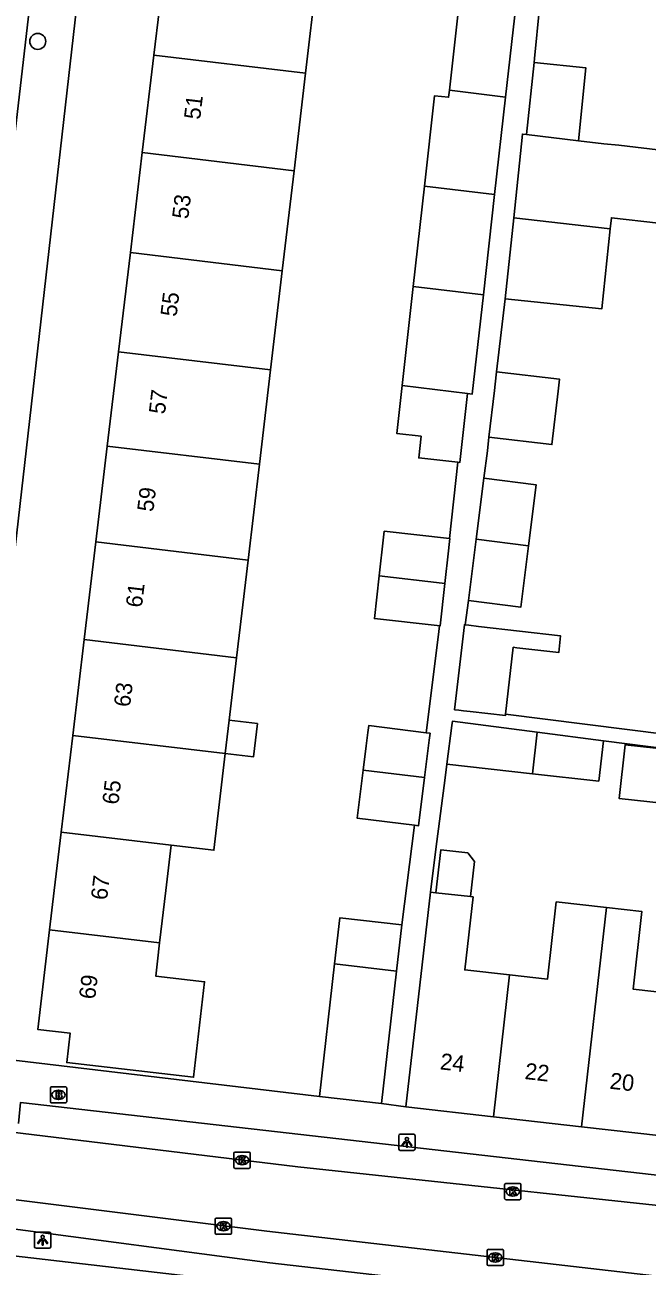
# Model space of a CAD drawing. Extents: x 161696 to 162377, y 380761 to 381673.
# Drawn here: x 162152.7 to 162190.9, y 380977 to 381053.1 of the extents above; entities that cross this region are included whole.
import ezdxf

# ---------------------------------------------------------------- set-up
doc = ezdxf.new("R2010")
doc.units = 0
for name, color, linetype in [('IMGEO_Boom', 7, 'Continuous'), ('IMGEO_Brandkraan', 7, 'Continuous'), ('IMGEO_Kolk', 7, 'Continuous'), ('IMGEO_Lichtpunt', 7, 'Continuous'), ('IMGEO_Pand', 7, 'Continuous'), ('IMGEO_Pand_nummerreeks', 7, 'Continuous'), ('IMGEO_Rijbaan_lokaal_open', 7, 'Continuous'), ('IMGEO_Voetpad_open', 7, 'Continuous')]:
    doc.layers.add(name, color=color, linetype=linetype)

msp = doc.modelspace()

# ---------------------------------------------------------------- linework, layer by layer
at = {"layer": 'IMGEO_Boom'}
msp.add_circle((162153.538, 381052.044), 0.489, dxfattribs=at)
at = {"layer": 'IMGEO_Brandkraan'}
for p, q in [((162154.31, 380987.046), (162154.31, 380987.898)), ((162154.385, 380987.972), (162155.237, 380987.972)), ((162154.798, 380987.752), (162154.823, 380987.752)), ((162155.311, 380987.898), (162155.311, 380987.046)), ((162155.237, 380986.972), (162154.385, 380986.972)), ((162154.821, 380987.192), (162154.796, 380987.192))]:
    msp.add_line(p, q, dxfattribs=at)
for points in [[(162154.31, 380987.046), (162154.31, 380987.898)], [(162154.385, 380987.972), (162155.237, 380987.972)], [(162154.658, 380987.672), (162154.658, 380987.272), (162154.871, 380987.272)], [(162154.889, 380987.672), (162154.658, 380987.672)], [(162154.837, 380987.591), (162154.783, 380987.591), (162154.783, 380987.515)], [(162154.783, 380987.515), (162154.836, 380987.515)], [(162154.845, 380987.439), (162154.783, 380987.439), (162154.783, 380987.358)], [(162154.783, 380987.358), (162154.845, 380987.358)], [(162155.311, 380987.898), (162155.311, 380987.046)], [(162155.237, 380986.972), (162154.385, 380986.972)]]:
    msp.add_lwpolyline(points, dxfattribs=at)
for centre, radius, start, end in [((162154.387, 380987.896), 0.0765, 91.55205, 178.44795), ((162154.387, 380987.896), 0.0765, 91.55205, 178.44795), ((162154.838, 380987.553), 0.0379, 267.82845, 90.93552), ((162154.846, 380987.398), 0.0404, 269.87594, 90.50774), ((162154.893, 380987.527), 0.145, 59.4692, 91.53667), ((162154.918, 380987.574), 0.0922, 285.51372, 58.15012), ((162154.923, 380987.382), 0.105, 301.31148, 78.98903), ((162155.235, 380987.896), 0.0765, 1.55205, 88.44795), ((162155.235, 380987.896), 0.0765, 1.55205, 88.44795), ((162154.387, 380987.048), 0.0765, 181.55205, 268.44795), ((162154.387, 380987.048), 0.0765, 181.55205, 268.44795), ((162154.877, 380987.523), 0.251, 268.66757, 293.53466), ((162155.235, 380987.048), 0.0765, 271.55205, 358.44795), ((162155.235, 380987.048), 0.0765, 271.55205, 358.44795)]:
    msp.add_arc(centre, radius, start, end, dxfattribs=at)
for centre, major_axis, ratio, start_param, end_param in [((162154.797, 380987.472), (-0.387, 0.002), 0.722429, 4.712389, 7.853982), ((162154.822, 380987.472), (-0.39, 0.002), 0.717154, 1.570796, 4.712389)]:
    msp.add_ellipse(centre, major_axis=major_axis, ratio=ratio, start_param=start_param, end_param=end_param, dxfattribs=at)
at = {"layer": 'IMGEO_Kolk'}
for p, q in [((162165.565, 380983.04), (162165.565, 380983.892)), ((162165.64, 380983.966), (162166.492, 380983.966)), ((162166.053, 380983.746), (162166.078, 380983.746)), ((162166.566, 380983.892), (162166.566, 380983.04)), ((162166.492, 380982.966), (162165.64, 380982.966)), ((162166.076, 380983.186), (162166.051, 380983.186)), ((162182.237, 380982.045), (162183.089, 380982.045)), ((162182.162, 380981.119), (162182.162, 380981.971)), ((162182.673, 380981.265), (162182.648, 380981.265)), ((162182.65, 380981.825), (162182.675, 380981.825)), ((162183.163, 380981.971), (162183.163, 380981.119)), ((162183.089, 380981.045), (162182.237, 380981.045)), ((162164.42, 380978.995), (162164.42, 380979.847)), ((162164.495, 380979.921), (162165.347, 380979.921)), ((162165.421, 380979.847), (162165.421, 380978.995)), ((162164.931, 380979.141), (162164.906, 380979.141)), ((162164.908, 380979.701), (162164.933, 380979.701)), ((162165.347, 380978.921), (162164.495, 380978.921)), ((162181.089, 380977.075), (162181.089, 380977.927)), ((162181.164, 380978.001), (162182.016, 380978.001)), ((162181.577, 380977.781), (162181.602, 380977.781)), ((162182.09, 380977.927), (162182.09, 380977.075)), ((162182.016, 380977.001), (162181.164, 380977.001)), ((162181.6, 380977.221), (162181.575, 380977.221))]:
    msp.add_line(p, q, dxfattribs=at)
for points in [[(162165.565, 380983.04), (162165.565, 380983.892)], [(162165.64, 380983.966), (162166.492, 380983.966)], [(162165.886, 380983.666), (162166.009, 380983.666), (162166.009, 380983.515), (162166.139, 380983.666), (162166.303, 380983.666), (162166.157, 380983.515), (162166.31, 380983.266), (162166.158, 380983.266), (162166.073, 380983.43), (162166.009, 380983.363), (162166.009, 380983.266), (162165.886, 380983.266), (162165.886, 380983.666)], [(162166.566, 380983.892), (162166.566, 380983.04)], [(162166.492, 380982.966), (162165.64, 380982.966)], [(162182.237, 380982.045), (162183.089, 380982.045)], [(162182.162, 380981.119), (162182.162, 380981.971)], [(162182.483, 380981.745), (162182.606, 380981.745), (162182.606, 380981.594), (162182.736, 380981.745), (162182.9, 380981.745), (162182.754, 380981.594), (162182.907, 380981.345), (162182.755, 380981.345), (162182.67, 380981.509), (162182.606, 380981.442), (162182.606, 380981.345), (162182.483, 380981.345), (162182.483, 380981.745)], [(162183.163, 380981.971), (162183.163, 380981.119)], [(162183.089, 380981.045), (162182.237, 380981.045)], [(162164.42, 380978.995), (162164.42, 380979.847)], [(162164.495, 380979.921), (162165.347, 380979.921)], [(162165.421, 380979.847), (162165.421, 380978.995)], [(162164.741, 380979.621), (162164.864, 380979.621), (162164.864, 380979.47), (162164.994, 380979.621), (162165.158, 380979.621), (162165.012, 380979.47), (162165.165, 380979.221), (162165.013, 380979.221), (162164.928, 380979.385), (162164.864, 380979.318), (162164.864, 380979.221), (162164.741, 380979.221), (162164.741, 380979.621)], [(162165.347, 380978.921), (162164.495, 380978.921)], [(162181.089, 380977.075), (162181.089, 380977.927)], [(162181.164, 380978.001), (162182.016, 380978.001)], [(162181.41, 380977.701), (162181.533, 380977.701), (162181.533, 380977.55), (162181.663, 380977.701), (162181.827, 380977.701), (162181.681, 380977.55), (162181.834, 380977.301), (162181.682, 380977.301), (162181.597, 380977.465), (162181.533, 380977.398), (162181.533, 380977.301), (162181.41, 380977.301), (162181.41, 380977.701)], [(162182.09, 380977.927), (162182.09, 380977.075)], [(162182.016, 380977.001), (162181.164, 380977.001)]]:
    msp.add_lwpolyline(points, dxfattribs=at)
for centre, start, end in [((162165.642, 380983.89), 91.55205, 178.44795), ((162165.642, 380983.89), 91.55205, 178.44795), ((162166.49, 380983.89), 1.55205, 88.44795), ((162166.49, 380983.89), 1.55205, 88.44795), ((162165.642, 380983.042), 181.55205, 268.44795), ((162165.642, 380983.042), 181.55205, 268.44795), ((162166.49, 380983.042), 271.55205, 358.44795), ((162166.49, 380983.042), 271.55205, 358.44795), ((162182.239, 380981.969), 91.55205, 178.44795), ((162182.239, 380981.969), 91.55205, 178.44795), ((162183.087, 380981.969), 1.55205, 88.44795), ((162183.087, 380981.969), 1.55205, 88.44795), ((162182.239, 380981.121), 181.55205, 268.44795), ((162182.239, 380981.121), 181.55205, 268.44795), ((162183.087, 380981.121), 271.55205, 358.44795), ((162183.087, 380981.121), 271.55205, 358.44795), ((162164.497, 380979.845), 91.55205, 178.44795), ((162164.497, 380979.845), 91.55205, 178.44795), ((162165.345, 380979.845), 1.55205, 88.44795), ((162165.345, 380979.845), 1.55205, 88.44795), ((162164.497, 380978.997), 181.55205, 268.44795), ((162164.497, 380978.997), 181.55205, 268.44795), ((162165.345, 380978.997), 271.55205, 358.44795), ((162165.345, 380978.997), 271.55205, 358.44795), ((162181.166, 380977.925), 91.55205, 178.44795), ((162181.166, 380977.925), 91.55205, 178.44795), ((162182.014, 380977.925), 1.55205, 88.44795), ((162182.014, 380977.925), 1.55205, 88.44795), ((162181.166, 380977.077), 181.55205, 268.44795), ((162181.166, 380977.077), 181.55205, 268.44795), ((162182.014, 380977.077), 271.55205, 358.44795), ((162182.014, 380977.077), 271.55205, 358.44795)]:
    msp.add_arc(centre, 0.0765, start, end, dxfattribs=at)
for centre, major_axis, ratio, start_param, end_param in [((162166.052, 380983.466), (-0.387, 0.002), 0.722429, 4.712389, 7.853982), ((162166.077, 380983.466), (-0.39, 0.002), 0.717154, 1.570796, 4.712389), ((162182.649, 380981.545), (-0.387, 0.002), 0.722429, 4.712389, 7.853982), ((162182.674, 380981.545), (-0.39, 0.002), 0.717154, 1.570796, 4.712389), ((162164.907, 380979.421), (-0.387, 0.002), 0.722429, 4.712389, 7.853982), ((162164.932, 380979.421), (-0.39, 0.002), 0.717154, 1.570796, 4.712389), ((162181.576, 380977.501), (-0.387, 0.002), 0.722429, 4.712389, 7.853982), ((162181.601, 380977.501), (-0.39, 0.002), 0.717154, 1.570796, 4.712389)]:
    msp.add_ellipse(centre, major_axis=major_axis, ratio=ratio, start_param=start_param, end_param=end_param, dxfattribs=at)
at = {"layer": 'IMGEO_Lichtpunt'}
for p, q in [((162176.573, 380985.062), (162175.765, 380985.062)), ((162176.573, 380985.062), (162175.765, 380985.062)), ((162175.671, 380984.967), (162175.671, 380984.16)), ((162175.671, 380984.967), (162175.671, 380984.16)), ((162176.667, 380984.16), (162176.667, 380984.967)), ((162176.667, 380984.16), (162176.667, 380984.967)), ((162175.765, 380984.066), (162176.573, 380984.066)), ((162175.765, 380984.066), (162176.573, 380984.066)), ((162153.339, 380978.968), (162153.339, 380978.161)), ((162153.339, 380978.968), (162153.339, 380978.161)), ((162154.241, 380979.063), (162153.433, 380979.063)), ((162154.241, 380979.063), (162153.433, 380979.063)), ((162154.335, 380978.161), (162154.335, 380978.968)), ((162154.335, 380978.161), (162154.335, 380978.968)), ((162153.433, 380978.067), (162154.241, 380978.067)), ((162153.433, 380978.067), (162154.241, 380978.067))]:
    msp.add_line(p, q, dxfattribs=at)
for points in [[(162176.045, 380984.631), (162176.084, 380984.603), (162175.896, 380984.341), (162175.858, 380984.368), (162176.045, 380984.631)], [(162176.147, 380984.583), (162176.194, 380984.583), (162176.194, 380984.261), (162176.147, 380984.261), (162176.147, 380984.583)], [(162176.257, 380984.603), (162176.295, 380984.63), (162176.482, 380984.368), (162176.443, 380984.34), (162176.257, 380984.603)], [(162153.713, 380978.632), (162153.752, 380978.604), (162153.564, 380978.342), (162153.526, 380978.369), (162153.713, 380978.632)], [(162153.815, 380978.584), (162153.862, 380978.584), (162153.862, 380978.262), (162153.815, 380978.262), (162153.815, 380978.584)], [(162153.925, 380978.604), (162153.963, 380978.631), (162154.15, 380978.369), (162154.111, 380978.341), (162153.925, 380978.604)]]:
    msp.add_lwpolyline(points, dxfattribs=at)
for centre in [(162176.17, 380984.765), (162153.838, 380978.766)]:
    msp.add_circle(centre, 0.0994, dxfattribs=at)
for centre, start, end in [((162175.765, 380984.967), 90, 180), ((162175.765, 380984.967), 90, 180), ((162176.573, 380984.967), 0, 90), ((162176.573, 380984.967), 0, 90), ((162175.765, 380984.16), 180, 270), ((162175.765, 380984.16), 180, 270), ((162176.573, 380984.16), 270, 0), ((162176.573, 380984.16), 270, 360), ((162153.433, 380978.968), 90, 180), ((162153.433, 380978.968), 90, 180), ((162154.241, 380978.968), 0, 90), ((162154.241, 380978.968), 0, 90), ((162153.433, 380978.161), 180, 270), ((162153.433, 380978.161), 180, 270), ((162154.241, 380978.161), 270, 0), ((162154.241, 380978.161), 270, 360)]:
    msp.add_arc(centre, 0.0946, start, end, dxfattribs=at)
at = {"layer": 'IMGEO_Pand'}
for points in [[(162161.346, 381056.936), (162160.662, 381051.204)], [(162169.959, 381050.095), (162170.636, 381055.828)], [(162179.418, 381054.78), (162178.773, 381049.044)], [(162182.466, 381054.417), (162182.864, 381054.37), (162182.22, 381048.632)], [(162159.948, 381045.226), (162160.662, 381051.204)], [(162160.662, 381051.204), (162169.959, 381050.095)], [(162183.507, 381046.334), (162183.969, 381050.753)], [(162183.969, 381050.753), (162187.15, 381050.421), (162186.683, 381045.958)], [(162169.959, 381050.095), (162169.254, 381044.116)], [(162177.247, 381043.163), (162177.871, 381048.712), (162178.725, 381048.616), (162178.773, 381049.044)], [(162178.773, 381049.044), (162182.22, 381048.632)], [(162182.22, 381048.632), (162181.547, 381042.65)], [(162182.719, 381041.233), (162183.255, 381046.361), (162183.507, 381046.334)], [(162186.683, 381045.958), (162183.507, 381046.334)], [(162186.683, 381045.958), (162188.241, 381045.773), (162189.17, 381045.676), (162192.063, 381045.339), (162191.599, 381040.901), (162188.706, 381041.238), (162188.634, 381040.548)], [(162159.948, 381045.226), (162159.217, 381039.096)], [(162169.254, 381044.116), (162159.948, 381045.226)], [(162168.53, 381037.985), (162169.254, 381044.116)], [(162177.247, 381043.163), (162176.558, 381037.027)], [(162181.547, 381042.65), (162177.247, 381043.163)], [(162181.547, 381042.65), (162180.857, 381036.514)], [(162182.198, 381036.26), (162182.719, 381041.233)], [(162188.634, 381040.548), (162182.719, 381041.233)], [(162188.634, 381040.548), (162188.12, 381035.64), (162182.198, 381036.26)], [(162159.217, 381039.096), (162158.491, 381033.015)], [(162159.217, 381039.096), (162168.53, 381037.985)], [(162167.813, 381031.903), (162168.53, 381037.985)], [(162175.874, 381030.941), (162176.558, 381037.027)], [(162176.558, 381037.027), (162180.857, 381036.514)], [(162180.857, 381036.514), (162180.173, 381030.429), (162179.893, 381030.462)], [(162158.491, 381033.015), (162157.802, 381027.237)], [(162158.491, 381033.015), (162167.813, 381031.903)], [(162167.131, 381026.124), (162167.813, 381031.903)], [(162181.203, 381027.777), (162181.536, 381030.654), (162181.581, 381031.042), (162181.668, 381031.793)], [(162181.668, 381031.793), (162185.525, 381031.347), (162185.438, 381030.595), (162185.061, 381027.331), (162181.203, 381027.777)], [(162175.874, 381030.941), (162175.544, 381028.013), (162177.042, 381027.844), (162176.893, 381026.517), (162179.298, 381026.247)], [(162179.893, 381030.462), (162175.874, 381030.941)], [(162179.893, 381030.462), (162179.418, 381026.234), (162179.298, 381026.247)], [(162157.802, 381027.237), (162157.1, 381021.36)], [(162167.131, 381026.124), (162157.802, 381027.237)], [(162166.437, 381020.246), (162167.131, 381026.124)], [(162180.416, 381021.527), (162180.889, 381025.262)], [(162180.889, 381025.262), (162184.098, 381024.856), (162183.625, 381021.121)], [(162178.772, 381021.57), (162174.779, 381022.019), (162174.738, 381021.656), (162174.472, 381019.287)], [(162178.772, 381021.57), (162178.805, 381021.566), (162178.764, 381021.203), (162178.721, 381020.817), (162178.495, 381018.808)], [(162157.1, 381021.36), (162156.387, 381015.382)], [(162157.1, 381021.36), (162166.437, 381020.246)], [(162179.94, 381017.767), (162180.416, 381021.527)], [(162179.94, 381017.767), (162183.149, 381017.36), (162183.625, 381021.121)], [(162183.625, 381021.121), (162180.416, 381021.527)], [(162165.731, 381014.267), (162166.437, 381020.246)], [(162174.472, 381019.287), (162174.177, 381016.666), (162178.034, 381016.233), (162178.17, 381016.218)], [(162178.495, 381018.808), (162178.326, 381018.828), (162174.472, 381019.287)], [(162178.495, 381018.808), (162178.204, 381016.214), (162178.17, 381016.218)], [(162182.217, 381010.814), (162182.205, 381010.714), (162180.039, 381010.964), (162179.643, 381011.01), (162179.36, 381011.043), (162179.095, 381011.074), (162179.694, 381016.285), (162179.736, 381016.28)], [(162179.736, 381016.28), (162179.959, 381016.254), (162180.565, 381016.184), (162185.594, 381015.602), (162185.476, 381014.583), (162182.911, 381014.88), (162182.687, 381014.906), (162182.217, 381010.814)], [(162156.387, 381015.382), (162155.685, 381009.502)], [(162165.731, 381014.267), (162156.387, 381015.382)], [(162165.279, 381010.435), (162165.731, 381014.267)], [(162165.279, 381010.435), (162165.037, 381008.386)], [(162165.037, 381008.386), (162166.764, 381008.18), (162167.006, 381010.228), (162165.279, 381010.435)], [(162178.626, 381007.737), (162178.933, 381010.101), (162178.969, 381010.377), (162184.163, 381009.703)], [(162155.685, 381009.502), (162154.978, 381003.576)], [(162155.685, 381009.502), (162165.037, 381008.386)], [(162177.348, 381009.663), (162173.828, 381010.104), (162173.775, 381009.68), (162173.672, 381008.858), (162173.487, 381007.378)], [(162177.348, 381009.663), (162177.592, 381009.632), (162177.539, 381009.208), (162177.253, 381006.928)], [(162184.163, 381009.703), (162183.873, 381007.157)], [(162184.163, 381009.703), (162188.214, 381009.178)], [(162183.873, 381007.157), (162187.932, 381006.708), (162188.214, 381009.178)], [(162193.305, 381008.51), (162189.545, 381008.926), (162189.181, 381005.642), (162192.941, 381005.225), (162193.305, 381008.51)], [(162161.725, 381002.771), (162164.338, 381002.459), (162165.037, 381008.386)], [(162173.487, 381007.378), (162173.118, 381004.437), (162176.629, 381003.997)], [(162177.253, 381006.928), (162173.487, 381007.378)], [(162178.626, 381007.737), (162183.873, 381007.157)], [(162177.253, 381006.928), (162176.882, 381003.965), (162176.629, 381003.997)], [(162154.978, 381003.576), (162154.551, 381000), (162154.264, 380997.595)], [(162161.725, 381002.771), (162154.978, 381003.576)], [(162161.01, 380996.79), (162161.394, 381000), (162161.725, 381002.771)], [(162177.949, 380999.862), (162178.248, 381002.487), (162179.901, 381002.299), (162180.308, 381001.773), (162180.063, 380999.621)], [(162176.106, 380986.736), (162176.673, 380991.704), (162177.608, 380999.901)], [(162177.608, 380999.901), (162177.949, 380999.862)], [(162177.949, 380999.862), (162180.063, 380999.621)], [(162180.063, 380999.621), (162180.231, 380999.602), (162179.721, 380995.132), (162182.464, 380994.819)], [(162182.464, 380994.819), (162184.78, 380994.555), (162185.321, 380999.298), (162188.407, 380998.946)], [(162188.407, 380998.946), (162186.874, 380985.509)], [(162188.407, 380998.946), (162190.577, 380998.699), (162190.036, 380993.957), (162192.769, 380993.645)], [(162171.739, 380995.51), (162172.06, 380998.327), (162175.855, 380997.895)], [(162154.264, 380997.595), (162153.534, 380991.481), (162155.521, 380991.252), (162155.312, 380989.446), (162163.091, 380988.548), (162163.767, 380994.404), (162160.77, 380994.75), (162160.876, 380995.668), (162161.01, 380996.79)], [(162161.01, 380996.79), (162154.264, 380997.595)], [(162175.855, 380997.895), (162175.531, 380995.057)], [(162170.81, 380987.368), (162171.739, 380995.51)], [(162171.739, 380995.51), (162175.531, 380995.057)], [(162175.531, 380995.057), (162174.605, 380986.935)], [(162181.471, 380986.124), (162182.464, 380994.819)], [(162174.605, 380986.935), (162170.81, 380987.368)], [(162181.471, 380986.124), (162176.106, 380986.736)], [(162186.874, 380985.509), (162181.471, 380986.124)], [(162191.778, 380984.95), (162186.874, 380985.509)]]:
    msp.add_lwpolyline(points, dxfattribs=at)
at = {"layer": 'IMGEO_Rijbaan_lokaal_open'}
for points in [[(162151.798, 380985.204), (162169.492, 380983.06), (162198.434, 380979.943), (162202.907, 380979.427)], [(162238.139, 380970.987), (162209.076, 380974.336), (162204.645, 380974.845), (162167.574, 380979.115), (162151.213, 380981.156)]]:
    msp.add_lwpolyline(points, dxfattribs=at)
at = {"layer": 'IMGEO_Voetpad_open'}
for points in [[(162152.074, 380989.604), (162151.735, 380989.697), (162151.381, 380989.827), (162151.041, 380989.989), (162150.716, 380990.181), (162150.409, 380990.4), (162150.124, 380990.647), (162149.861, 380990.918), (162149.624, 380991.211), (162149.414, 380991.524), (162149.233, 380991.854), (162149.082, 380992.2), (162149.047, 380994.003), (162149.732, 381000), (162157.02, 381063.805)], [(162152.951, 381061.257), (162153.839, 381061.154), (162153.58, 381058.913), (162151.794, 381043.304), (162148.682, 381017.486), (162147.864, 381017.563)], [(162183.969, 381050.753), (162183.994, 381050.989), (162184.29, 381054.103)], [(162181.668, 381031.793), (162182.198, 381036.26)], [(162180.889, 381025.262), (162181.108, 381026.952), (162181.203, 381027.777)], [(162179.298, 381026.247), (162178.772, 381021.57)], [(162179.736, 381016.28), (162179.94, 381017.767)], [(162178.17, 381016.218), (162178.092, 381015.522), (162177.348, 381009.663)], [(162192.101, 381009.564), (162182.217, 381010.814)], [(162188.214, 381009.178), (162193.699, 381008.466), (162194.463, 381008.378)], [(162177.608, 380999.901), (162177.948, 381002.521), (162178.517, 381006.897), (162178.626, 381007.737)], [(162176.629, 381003.997), (162175.855, 380997.895)], [(162170.81, 380987.368), (162152.074, 380989.604)], [(162202.907, 380979.427), (162202.868, 380979.435), (162202.825, 380979.447), (162202.783, 380979.462), (162202.743, 380979.482), (162202.705, 380979.505), (162202.669, 380979.531), (162202.635, 380979.56), (162202.605, 380979.592), (162202.577, 380979.627), (162202.553, 380979.664), (162202.531, 380979.703), (162202.514, 380979.744), (162202.5, 380979.787), (162202.49, 380979.83), (162202.484, 380979.874), (162202.482, 380979.919), (162202.484, 380979.963), (162202.623, 380981.273), (162198.675, 380981.735), (162152.485, 380987.007), (162152.35, 380985.721)], [(162174.605, 380986.935), (162176.106, 380986.736)], [(162238.139, 380970.987), (162238.064, 380970.957), (162237.992, 380970.92), (162237.924, 380970.877), (162237.86, 380970.828), (162237.8, 380970.774), (162237.746, 380970.715), (162237.697, 380970.65), (162237.654, 380970.582), (162237.617, 380970.51), (162237.587, 380970.436), (162237.568, 380970.375), (162237.409, 380969.246), (162209.175, 380972.577), (162204.036, 380973.022), (162167.761, 380977.178), (162151.388, 380979.333), (162151.502, 380980.668)], [(162237.637, 380967.679), (162151.694, 380977.634)]]:
    msp.add_lwpolyline(points, dxfattribs=at)

# ---------------------------------------------------------------- texts
at = {"layer": 'IMGEO_Pand_nummerreeks'}
for s, rotation, p in [('51', 83.19405, (162163.49, 381047.217)), ('53', 83.19405, (162162.762, 381041.123)), ('55', 83.19405, (162162.048, 381035.14)), ('57', 83.19405, (162161.334, 381029.158)), ('59', 83.19405, (162160.62, 381023.175)), ('61', 83.19405, (162159.92, 381017.305)), ('63', 83.19347, (162159.192, 381011.21)), ('65', 83.19405, (162158.478, 381005.228)), ('67', 83.19236, (162157.781, 380999.377)), ('69', 83.19347, (162157.053, 380993.295)), ('24', 353.49693, (162178.169, 380989.038)), ('22', 353.49747, (162183.363, 380988.445)), ('20', 353.49747, (162188.567, 380987.851))]:
    msp.add_text(s, height=1, rotation=rotation, dxfattribs=at).set_placement(p)

doc.saveas('drawing.dxf')
